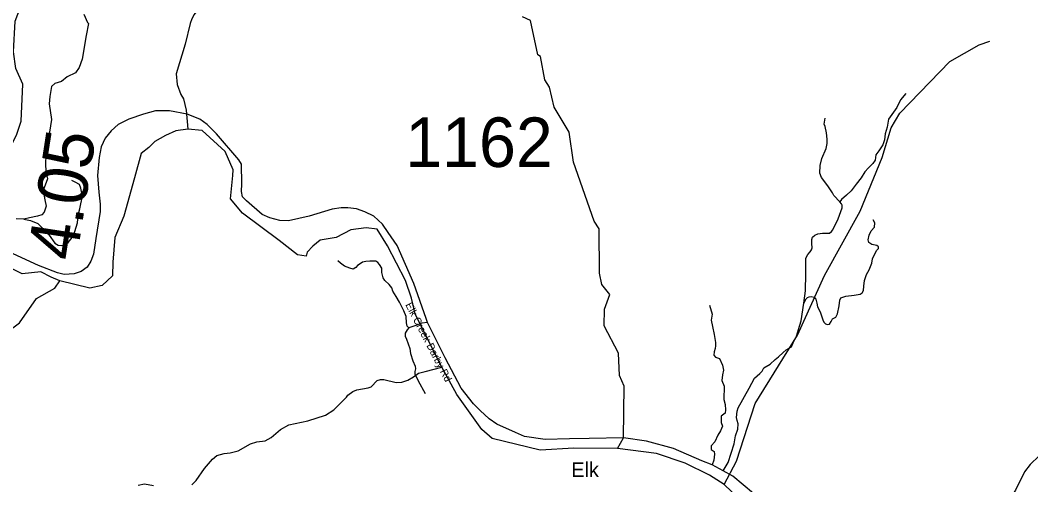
# Model space of a CAD drawing. Extents: x 1248089 to 1457196, y 820910 to 988753.
# Drawn here: x 1271893 to 1282081, y 867516 to 872206 of the extents above; entities that cross this region are included whole.
import ezdxf

# ---------------------------------------------------------------- set-up
doc = ezdxf.new("R2010")
doc.units = 0
for name, color, linetype in [('Exist Hydrographic Creek Single Shore', 7, 'Continuous'), ('Exist Hydrographic Misc Water Feature', 7, 'Continuous'), ('Exist Road Non-System Type 51', 7, 'Continuous'), ('Exist Road Secondary Type 51 Attributed', 7, 'Continuous'), ('Exist Road Secondary Type 51 Label', 7, 'Continuous'), ('Prop GRAU CAT1 Cell', 7, 'Continuous'), ('Prop Lane Lines', 7, 'Continuous'), ('Scratch_Level_4', 7, 'Continuous')]:
    doc.layers.add(name, color=color, linetype=linetype)

msp = doc.modelspace()

# ---------------------------------------------------------------- linework, layer by layer
at = {"layer": 'Exist Hydrographic Creek Single Shore'}
for points in [[(1277914, 867881), (1277975, 867991), (1277981, 868510), (1277934, 868619), (1277923, 868843), (1277779, 869121), (1277783, 869288), (1277837, 869438), (1277756, 869539), (1277734, 869651), (1277728, 870100), (1277680, 870177), (1277469, 870772), (1277427, 871075), (1277275, 871327), (1277230, 871529), (1277181, 871605), (1277137, 871839), (1277112, 871856), (1277037, 872202), (1276955, 872241)], [(1277914, 867881), (1277474, 867887), (1277135, 867864), (1276650, 867983), (1276548, 868073), (1276296, 868427), (1276144, 868704), (1275991, 869003), (1275873, 869241), (1275839, 869399), (1275777, 869579), (1275597, 869927), (1275490, 870096), (1275382, 870110), (1275227, 870089), (1275079, 870013), (1274916, 869985), (1274842, 869926), (1274787, 869864), (1274777, 869824), (1274687, 869836), (1274502, 869983), (1274135, 870258), (1274013, 870404), (1274036, 870637), (1274038, 870694), (1273958, 870880), (1273726, 871092), (1273583, 871106), (1273461, 871090), (1273357, 871042), (1273250, 870982), (1273190, 870922), (1273111, 870859), (1273046, 870614), (1272936, 870226), (1272848, 870011), (1272825, 869762), (1272823, 869624), (1272720, 869528), (1272593, 869501), (1272292, 869576)], [(1272292, 869576), (1272206, 869611), (1272101, 869665), (1271911, 869644), (1271512, 869844), (1271335, 869858), (1271286, 869923), (1271221, 870033), (1271122, 870149)], [(1278841, 867612), (1278595, 867735), (1278306, 867831), (1277914, 867881)], [(1279818, 866428), (1279689, 866663), (1279370, 867155), (1278991, 867518), (1278841, 867612)]]:
    msp.add_lwpolyline(points, dxfattribs=at)
at = {"layer": 'Exist Hydrographic Misc Water Feature'}
for points in [[(1271122, 870149), (1271345, 870297), (1271646, 870649), (1271856, 871045), (1271901, 871186), (1271918, 871560), (1271847, 871719), (1271826, 871886), (1271842, 872195), (1271967, 872527), (1272005, 872726), (1272058, 873487)], [(1273963, 873326), (1273998, 873205), (1274005, 873132), (1274004, 873113), (1273966, 873017), (1273953, 872922), (1273932, 872866), (1273899, 872815), (1273811, 872583), (1273802, 872531), (1273780, 872464), (1273757, 872424), (1273724, 872381), (1273720, 872365), (1273645, 872263), (1273624, 872219), (1273607, 872172), (1273556, 871963), (1273466, 871665), (1273474, 871557), (1273511, 871456), (1273538, 871411), (1273567, 871298), (1273583, 871106)], [(1278991, 867518), (1279113, 867755), (1279303, 868336), (1279728, 869026), (1280001, 869628), (1280359, 870277), (1280581, 870821), (1280672, 871118), (1280759, 871267), (1281264, 871789), (1281560, 871957), (1281669, 871994)], [(1269135, 868250), (1269196, 868331), (1269348, 868437), (1269871, 868659), (1270147, 868710), (1271466, 868762), (1271586, 868865), (1271638, 868965), (1271884, 869151), (1272057, 869397), (1272243, 869501), (1272292, 869576)], [(1273623, 867514), (1273668, 867559), (1273749, 867681), (1273831, 867775), (1273876, 867810), (1273949, 867833), (1274009, 867837), (1274089, 867859), (1274215, 867928), (1274278, 867948), (1274362, 867958), (1274423, 867993), (1274517, 868075), (1274602, 868122), (1274791, 868162), (1274969, 868219), (1275056, 868273), (1275183, 868400), (1275196, 868420), (1275245, 868459), (1275285, 868474), (1275402, 868493), (1275430, 868505), (1275490, 868567), (1275526, 868578), (1275558, 868578), (1275683, 868550), (1275739, 868551), (1275800, 868573), (1275859, 868604), (1275908, 868643), (1275976, 868661), (1276144, 868704)], [(1282164, 867809), (1282075, 867721), (1282018, 867646), (1281927, 867460), (1281722, 867167), (1281622, 867034), (1281571, 866911), (1281536, 866856), (1281358, 866629), (1281273, 866512), (1281191, 866436), (1281070, 866375), (1280972, 866301), (1280917, 866250), (1280703, 865942), (1280592, 865834), (1280564, 865815), (1280540, 865807), (1280447, 865802), (1280383, 865783), (1280334, 865752)], [(1273082, 867513), (1273146, 867524), (1273238, 867510)]]:
    msp.add_lwpolyline(points, dxfattribs=at)
at = {"layer": 'Exist Road Non-System Type 51'}
for points in [[(1272533, 872266), (1272571, 872183), (1272580, 872171)], [(1272580, 872171), (1272557, 872052), (1272518, 871813), (1272488, 871727), (1272449, 871673), (1272366, 871634), (1272309, 871587), (1272241, 871566), (1272208, 871536), (1272190, 871435), (1272184, 871360), (1272208, 871204), (1272188, 871076), (1272191, 871022), (1272176, 870927), (1272152, 870846), (1272146, 870751), (1272152, 870682), (1272167, 870605), (1272125, 870488), (1272140, 870391), (1272155, 870328), (1272134, 870269), (1272110, 870242), (1272066, 870227), (1271988, 870212), (1271929, 870197), (1271851, 870200)], [(1280822, 871465), (1280768, 871401), (1280729, 871324), (1280679, 871253), (1280646, 871207), (1280631, 871126), (1280613, 871057), (1280605, 870997), (1280588, 870947), (1280550, 870886), (1280519, 870845), (1280510, 870794), (1280488, 870758), (1280446, 870717), (1280409, 870674), (1280369, 870615), (1280321, 870550), (1280271, 870483), (1280224, 870441), (1280173, 870395), (1280157, 870371)], [(1279389, 868697), (1279454, 868735), (1279504, 868781), (1279538, 868809), (1279585, 868850), (1279614, 868877), (1279667, 868910), (1279686, 868950), (1279717, 869017), (1279740, 869084), (1279767, 869172), (1279793, 869348), (1279808, 869474), (1279812, 869645), (1279812, 869697), (1279813, 869757), (1279813, 869804), (1279834, 869842), (1279856, 869869), (1279870, 869886), (1279875, 869907), (1279874, 869952), (1279874, 869991), (1279879, 870014), (1279903, 870035), (1279934, 870048), (1279980, 870055), (1280020, 870055), (1280051, 870057), (1280070, 870072), (1280085, 870091), (1280139, 870202), (1280178, 870310), (1280178, 870338), (1280171, 870352), (1280157, 870371), (1280095, 870435), (1280083, 870462), (1280035, 870535), (1279972, 870619), (1279954, 870660), (1279956, 870738), (1279973, 870808), (1280018, 870910), (1280028, 870960), (1280028, 871005), (1280020, 871070), (1280006, 871131), (1279999, 871157), (1280006, 871217)], [(1271929, 870197), (1271995, 870183), (1272071, 870154), (1272185, 870034), (1272243, 869955), (1272275, 869935), (1272310, 869932), (1272343, 869935), (1272375, 869961), (1272430, 870028), (1272471, 870159), (1272477, 870238), (1272494, 870302), (1272503, 870352), (1272521, 870425), (1272503, 870510), (1272491, 870548), (1272448, 870571), (1272413, 870589)], [(1279793, 869348), (1279815, 869393), (1279829, 869405), (1279846, 869412), (1279866, 869417), (1279896, 869411), (1279913, 869391), (1279924, 869350), (1279931, 869313), (1279957, 869262), (1279972, 869223), (1279985, 869181), (1279994, 869158), (1280012, 869140), (1280030, 869135), (1280050, 869136), (1280068, 869165), (1280082, 869191), (1280114, 869208), (1280132, 869242), (1280148, 869323), (1280154, 869379), (1280167, 869403), (1280215, 869419), (1280299, 869429), (1280359, 869441), (1280379, 869454), (1280395, 869478), (1280399, 869522), (1280404, 869577), (1280423, 869637), (1280451, 869687), (1280477, 869753), (1280484, 869798), (1280515, 869862), (1280530, 869885), (1280544, 869900), (1280545, 869918), (1280527, 869930), (1280478, 869941), (1280449, 869961), (1280441, 869987), (1280452, 870035), (1280472, 870081), (1280505, 870118), (1280509, 870161), (1280492, 870190)], [(1275812, 869100), (1275793, 869118), (1275787, 869152), (1275783, 869213), (1275761, 869271), (1275715, 869360), (1275684, 869418), (1275650, 869469), (1275638, 869505), (1275612, 869537), (1275570, 869579), (1275551, 869605), (1275539, 869660), (1275537, 869702), (1275515, 869738), (1275499, 869760), (1275477, 869772), (1275418, 869772), (1275378, 869770), (1275344, 869764), (1275330, 869752), (1275294, 869728), (1275275, 869710), (1275249, 869692), (1275215, 869704), (1275163, 869724), (1275122, 869754), (1275094, 869777)], [(1278843, 869329), (1278868, 869237), (1278859, 869178), (1278872, 869115), (1278890, 869032), (1278902, 868953), (1278902, 868920), (1278897, 868893), (1278888, 868857), (1278884, 868823), (1278902, 868803), (1278944, 868789), (1278971, 868724), (1278983, 868672), (1278974, 868625), (1278967, 868569), (1278989, 868510), (1278987, 868376), (1279001, 868325), (1279003, 868274), (1279001, 868240), (1278960, 868208), (1278960, 868143), (1278971, 868109), (1278951, 868060), (1278926, 868017), (1278895, 867950), (1278859, 867909), (1278857, 867873), (1278888, 867853), (1278893, 867824), (1278884, 867765), (1278870, 867716)], [(1275999, 869154), (1275941, 869148), (1275870, 869122), (1275812, 869100), (1275792, 869080), (1275775, 869047), (1275773, 869017), (1275786, 868985), (1275820, 868892), (1275828, 868840), (1275852, 868766), (1275874, 868713), (1275878, 868685), (1275870, 868661), (1275870, 868637), (1275904, 868566), (1275975, 868438)], [(1278981, 867658), (1279029, 867741), (1279090, 867930), (1279102, 868009), (1279128, 868079), (1279130, 868132), (1279122, 868164), (1279114, 868196), (1279120, 868258), (1279132, 868293), (1279243, 868492), (1279294, 868592), (1279350, 868638), (1279371, 868664), (1279389, 868697)]]:
    msp.add_lwpolyline(points, dxfattribs=at)
at = {"layer": 'Exist Road Secondary Type 51 Attributed'}
for points in [[(1277975, 867991), (1277628, 867984), (1277429, 867980), (1277184, 867974), (1276977, 868003), (1276887, 868043), (1276699, 868127), (1276622, 868183), (1276531, 868267), (1276464, 868332), (1276339, 868490), (1276178, 868797), (1275999, 869154), (1275986, 869193), (1275862, 869547), (1275692, 869933), (1275601, 870063), (1275546, 870148), (1275457, 870226), (1275366, 870270), (1275284, 870301), (1275194, 870313), (1275128, 870313), (1275038, 870298), (1274805, 870227), (1274598, 870179), (1274511, 870185), (1274408, 870211), (1274331, 870245), (1274173, 870381), (1274132, 870424), (1274124, 870477), (1274126, 870555), (1274124, 870754), (1274098, 870797), (1273873, 871057), (1273777, 871152), (1273704, 871205), (1273576, 871257), (1273399, 871290), (1273257, 871292), (1273136, 871257), (1272987, 871207), (1272880, 871154), (1272809, 871089), (1272750, 871014), (1272710, 870928), (1272689, 870818), (1272671, 870639), (1272685, 870469), (1272700, 870347), (1272698, 870274), (1272656, 870003), (1272631, 869845), (1272603, 869774), (1272569, 869711), (1272506, 869669), (1272435, 869646), (1272337, 869640), (1272268, 869656), (1272076, 869731), (1271821, 869848)], [(1279948, 866525), (1279602, 867024), (1279431, 867259), (1279336, 867378), (1279285, 867429), (1279078, 867602), (1278981, 867658), (1278870, 867716), (1278764, 867759), (1278478, 867881), (1278206, 867956), (1277975, 867991)]]:
    msp.add_lwpolyline(points, dxfattribs=at)

# ---------------------------------------------------------------- texts
at = {"layer": 'Exist Road Secondary Type 51 Label'}
msp.add_text('Elk Creek Darby Rd', height=75, rotation=297.3949, dxfattribs=at).set_placement((1275773, 869333))
at = {"layer": 'Prop GRAU CAT1 Cell'}
msp.add_text('4.05', height=500, rotation=81.2372, dxfattribs=at).set_placement((1272459, 869765))
at = {"layer": 'Prop Lane Lines'}
msp.add_text('1162', height=500, dxfattribs=at).set_placement((1275774, 870724))
at = {"layer": 'Scratch_Level_4'}
msp.add_text('Elk', height=150, dxfattribs=at).set_placement((1277448, 867594))

doc.saveas('drawing.dxf')
